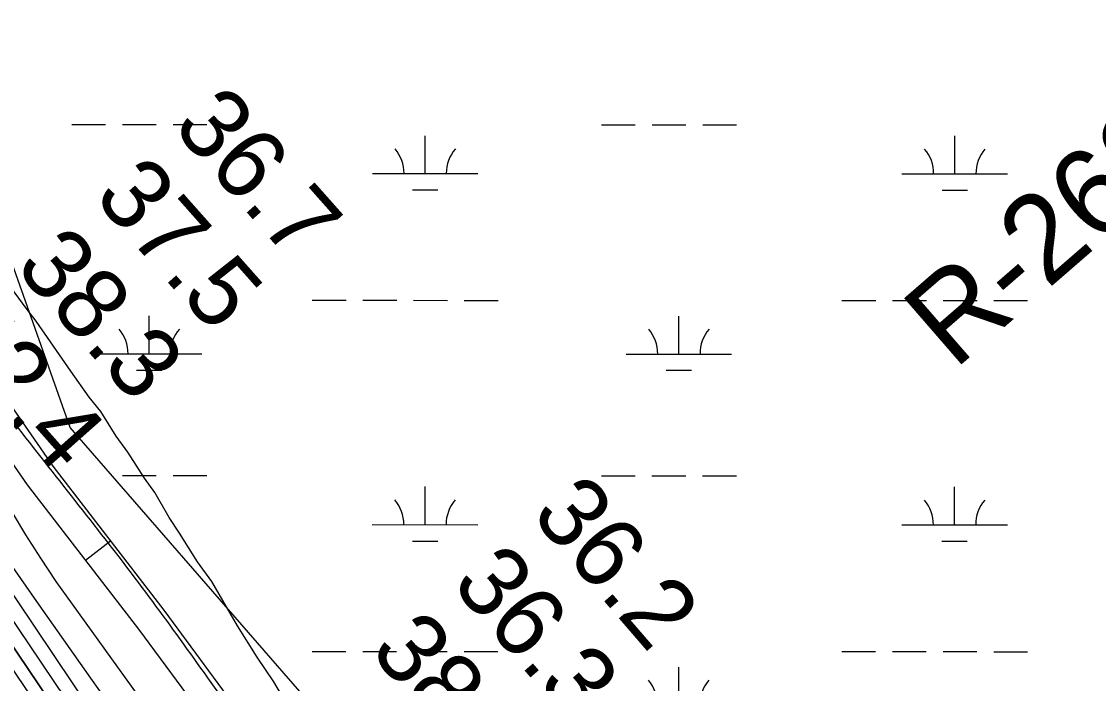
# Model space of a CAD drawing. Extents: x 3245246 to 3283090, y 806824 to 832173.
# Drawn here: x 3271110 to 3272131, y 818709 to 819337 of the extents above; entities that cross this region are included whole.
import ezdxf

# ---------------------------------------------------------------- set-up
doc = ezdxf.new("R2010")
doc.units = 0
for name, color, linetype in [('V-RIVR-EDGE', 7, 'Continuous'), ('V-RIVR-RANG', 7, 'Continuous'), ('V-RIVR-RANG-IDEN', 7, 'Continuous'), ('V-ROAD-CNTR', 7, 'Continuous'), ('V-SITE-VEGE', 7, 'Continuous'), ('V-TOPO-DPTH', 7, 'Continuous'), ('V-TOPO-MAJR', 7, 'Continuous'), ('V-TOPO-MINR', 7, 'Continuous'), ('V-WETL-SWMP', 7, 'Continuous')]:
    doc.layers.add(name, color=color, linetype=linetype)

msp = doc.modelspace()

# ---------------------------------------------------------------- linework, layer by layer
at = {"layer": 'V-RIVR-EDGE'}
msp.add_lwpolyline([(3271868.9, 817447.8), (3271827.3, 817523.9), (3271794.9, 817582.7), (3271758.1, 817642.3), (3271719.1, 817722), (3271675.9, 817805.6), (3271635.2, 817876.9), (3271592.8, 817949.2), (3271545.2, 818027.1), (3271515.3, 818083.3), (3271492.8, 818117.7), (3271450, 818196), (3271394.6, 818304.8), (3271353.9, 818371.4), (3271319.2, 818418), (3271263.8, 818490.8), (3271202.7, 818577), (3271167.2, 818635.3), (3271126.5, 818687.1), (3271077.1, 818759.4)], dxfattribs=at)
at = {"layer": 'V-ROAD-CNTR'}
msp.add_line((3271194.8, 818844.3), (3271171.1, 818825.9), dxfattribs=at)
for points in [[(3271064.1, 819024.8), (3271140, 818915.3), (3271245.4, 818778.8), (3271347.7, 818639.8), (3271388.7, 818586.7), (3271459.4, 818488.5), (3271542.7, 818362.2), (3271643.5, 818215.2), (3271684.3, 818149.7), (3271719.7, 818083.4), (3271818.5, 817920.1), (3271932.2, 817709), (3272032.9, 817504.5), (3272117.1, 817317.1)], [(3271039.3, 819008), (3271115.8, 818897.6), (3271221.4, 818760.8), (3271323.8, 818621.8), (3271364.7, 818568.8), (3271434.7, 818471.4), (3271517.8, 818345.5), (3271618.4, 818198.8), (3271658.3, 818134.7), (3271693.6, 818068.6), (3271792.5, 817905.2), (3271905.5, 817695.2), (3272005.7, 817491.7), (3272089.6, 817305.1)]]:
    msp.add_lwpolyline(points, dxfattribs=at)
for points in [[(3268555, 824466.2), (3268928.1, 824288.4), (3269383.1, 824061.9), (3269668.7, 823890.1), (3270076.6, 823640.1), (3270419.3, 823451), (3270842, 823197.9), (3271162.2, 823029.4), (3271548.3, 822792.5), (3271898.4, 822578.4), (3272236.9, 822400.3), (3272509.8, 822239.3), (3272743.9, 822091.3), (3273013.6, 821941.1), (3273341, 821721.2), (3273731.8, 821490.1), (3274189.2, 821175), (3274593.6, 820901.2), (3274916.7, 820684.3), (3275373.2, 820360), (3275676.6, 820161), (3275802.4, 820045.1), (3275896.2, 819928), (3275965.2, 819818.6), (3276015.1, 819699.5), (3276044.4, 819586.7), (3276100.5, 819413), (3276190.9, 819208.3), (3276292.5, 819051.8), (3276415.5, 818926.3), (3276568.2, 818833.9), (3276716.2, 818768.8), (3276924.8, 818729), (3277119.9, 818725), (3277260.8, 818758.2)], [(3265843.1, 823432.9), (3265859, 823417.1), (3265884.4, 823393.5), (3265921.6, 823385.9), (3265988.6, 823351.1), (3266047.2, 823332.3), (3266110.9, 823317.7), (3266174.6, 823302.5), (3266237.9, 823256.1), (3266319, 823213.7), (3266446.2, 823144), (3266598.2, 823070.2), (3266698.3, 823024.2), (3266809.8, 822977.5), (3266902.8, 822954.7), (3266981.5, 822929.4), (3267047, 822922.9), (3267126.7, 822927), (3267196.8, 822934.5), (3267240.8, 822931.2), (3267315.5, 822929), (3267389.5, 822902.9), (3267472.5, 822855.3), (3267548.2, 822799.1), (3267673.2, 822703.2), (3267729.5, 822659.2), (3267800.8, 822580), (3267841.6, 822514.8), (3267890.4, 822443.6), (3267961.5, 822390.3), (3268026.2, 822347.9), (3268097.5, 822313.7), (3268226.8, 822221.5), (3268328.9, 822136.2), (3268438, 822030.2), (3268539.6, 821913.7), (3268611.4, 821855), (3268669.7, 821833), (3268741.6, 821835.2), (3268781, 821862.3), (3268824.2, 821916.6), (3268873.1, 822006.3), (3268932.5, 822098.1), (3268972.1, 822145.5), (3269019.4, 822162), (3269056, 822158.3), (3269086.7, 822138.7), (3269215.7, 821995.6), (3269467.1, 821682.5), (3269665, 821425.3), (3269890.2, 821132.3), (3269935.6, 821060.8), (3269937.8, 820947), (3269911.9, 820878.4), (3269882.4, 820803.4), (3269850.4, 820754.7), (3269820.8, 820702.9), (3269847.5, 820661.4), (3269995.3, 820504.9), (3270135.1, 820342.3), (3270215.8, 820249.2), (3270280.9, 820161.5), (3270409.8, 819983.2), (3270585.2, 819734.7), (3270723.1, 819531.2), (3270847.8, 819342.2), (3270941.2, 819194.9), (3271024.2, 819065), (3271103.7, 818956), (3271217.9, 818809.2), (3271322.1, 818665), (3271450.9, 818481.1), (3271547.8, 818329.9), (3271656.2, 818159), (3271778.9, 817965.4), (3271939, 817707.5), (3272036.6, 817466.5), (3272126.7, 817285.3), (3272211.9, 817051.1), (3272318, 816867.5), (3272429.4, 816683.2), (3272508.6, 816556.2), (3272571.6, 816398.7), (3272670.4, 816197), (3272779.9, 816022.9), (3272872.1, 815803.2), (3272964.7, 815556.6)]]:
    msp.add_spline(points, degree=3, dxfattribs=at)
at = {"layer": 'V-SITE-VEGE'}
for p, q in [((3271115.7, 819063.7), (3271091.2, 819097.2)), ((3271124.3, 819052.6), (3271115.7, 819063.7)), ((3271157.3, 819005.5), (3271124.3, 819052.6)), ((3271174.5, 818980.7), (3271157.3, 819005.5)), ((3271185.5, 818967.1), (3271174.5, 818980.7)), ((3271200.2, 818943.6), (3271185.5, 818967.1)), ((3271211.2, 818928.7), (3271200.2, 818943.6)), ((3271227.1, 818903.9), (3271211.2, 818928.7)), ((3271236.9, 818890.3), (3271227.1, 818903.9)), ((3271250.4, 818866.8), (3271236.9, 818890.3)), ((3271260.2, 818851.9), (3271250.4, 818866.8)), ((3271277.3, 818824.7), (3271260.2, 818851.9)), ((3271290.8, 818806.1), (3271277.3, 818824.7)), ((3271315.2, 818764), (3271290.8, 818806.1)), ((3271333.6, 818734.3), (3271315.2, 818764)), ((3271349.5, 818710.8), (3271333.6, 818734.3)), ((3271370.3, 818676.1), (3271349.5, 818710.8))]:
    msp.add_line(p, q, dxfattribs=at)
at = {"layer": 'V-TOPO-DPTH'}
msp.add_lwpolyline([(3271047.6, 818825.4), (3271165.9, 818650)], dxfattribs=at)
at = {"layer": 'V-TOPO-MAJR'}
msp.add_lwpolyline([(3271201.8, 818678.4), (3271176, 818714.5), (3271150.4, 818750.7), (3271124.9, 818787.1), (3271099.6, 818823.5)], dxfattribs=at)
at = {"layer": 'V-TOPO-MINR'}
for points in [[(3271932, 817460.9), (3271898.4, 817529.4), (3271864.1, 817597.5), (3271788.4, 817744.6), (3271783.7, 817753.9), (3271778.9, 817763.1), (3271774, 817772.4), (3271769.2, 817781.6), (3271768.1, 817783.6), (3271763.7, 817791.8), (3271759.2, 817799.9), (3271754.6, 817807.9), (3271749.8, 817815.8), (3271743.8, 817825.6), (3271742, 817828.6), (3271740.1, 817831.6), (3271738.2, 817834.6), (3271736.2, 817837.5), (3271317.5, 818473.1), (3271052.8, 818867.2)], [(3271326.6, 818551.3), (3271158.6, 818784.5), (3271143.4, 818806.1), (3271128.7, 818828.1), (3271114.6, 818850.4), (3271100.9, 818873)], [(3271242.7, 818560.5), (3271050.2, 818846.5)], [(3271165.9, 818650), (3271047.6, 818825.4)]]:
    msp.add_lwpolyline(points, dxfattribs=at)
at = {"layer": 'V-WETL-SWMP'}
for p, q in [((3271158.1, 819239.1), (3271190.1, 819239.1)), ((3271206.1, 819239.1), (3271238.1, 819239.1)), ((3271254.1, 819239.1), (3271286.1, 819239)), ((3271660, 819238.9), (3271692, 819238.9)), ((3271708, 819238.9), (3271740, 819238.8)), ((3271756, 819238.8), (3271788, 819238.8)), ((3271492.9, 819192.5), (3271492.9, 819228.5)), ((3271994.8, 819192.3), (3271994.8, 819228.3)), ((3271442.9, 819192.5), (3271542.9, 819192.5)), ((3271944.8, 819192.3), (3272044.8, 819192.3)), ((3271480.9, 819177.1), (3271504.9, 819177.1)), ((3271982.8, 819176.9), (3272006.8, 819176.9)), ((3271386, 819072.5), (3271418, 819072.5)), ((3271434, 819072.5), (3271466, 819072.5)), ((3271482, 819072.5), (3271514, 819072.4)), ((3271530, 819072.4), (3271562, 819072.4)), ((3271887.9, 819072.3), (3271919.9, 819072.3)), ((3271935.9, 819072.3), (3271967.9, 819072.2)), ((3271983.9, 819072.2), (3272015.9, 819072.2)), ((3272031.9, 819072.2), (3272063.9, 819072.2)), ((3271231.4, 819021.8), (3271231.4, 819057.8)), ((3271733.3, 819021.6), (3271733.3, 819057.6)), ((3271181.4, 819021.8), (3271281.4, 819021.8)), ((3271683.3, 819021.6), (3271783.3, 819021.6)), ((3271219.4, 819006.4), (3271243.4, 819006.4)), ((3271721.3, 819006.2), (3271745.3, 819006.2)), ((3271206, 818906.4), (3271238, 818906.4)), ((3271254, 818906.4), (3271286, 818906.4)), ((3271659.9, 818906.2), (3271691.9, 818906.2)), ((3271707.9, 818906.2), (3271739.9, 818906.2)), ((3271755.9, 818906.2), (3271787.9, 818906.2)), ((3271492.8, 818859.9), (3271492.8, 818895.9)), ((3271994.7, 818859.6), (3271994.7, 818895.6)), ((3271442.8, 818859.9), (3271542.8, 818859.8)), ((3271944.7, 818859.7), (3272044.7, 818859.6)), ((3271480.8, 818844.4), (3271504.8, 818844.4)), ((3271982.7, 818844.2), (3272006.7, 818844.2)), ((3271385.9, 818739.8), (3271417.9, 818739.8)), ((3271433.9, 818739.8), (3271465.9, 818739.8)), ((3271481.9, 818739.8), (3271513.9, 818739.8)), ((3271529.9, 818739.8), (3271561.9, 818739.8)), ((3271887.8, 818739.6), (3271919.8, 818739.6)), ((3271935.8, 818739.6), (3271967.8, 818739.6)), ((3271983.8, 818739.6), (3272015.8, 818739.6)), ((3272031.8, 818739.5), (3272063.8, 818739.5)), ((3271733.2, 818688.9), (3271733.2, 818724.9))]:
    msp.add_line(p, q, dxfattribs=at)
msp.add_lwpolyline([(3274649.9, 815540), (3274471.4, 815493), (3274246, 815624.6), (3274030, 815812.6), (3273814.1, 816028.8), (3273598.1, 816216.8), (3273457.2, 816329.5), (3273250.6, 816395.3), (3273119.1, 816442.3), (3272959.5, 816508.1), (3272884.3, 816545.7), (3272659, 816602.1), (3272536.9, 816733.7), (3272320.9, 817034.5), (3272095.5, 817466.8), (3271926.5, 817824), (3271663.5, 818247), (3271475.7, 818585.3), (3271156.4, 818951.9), (3271053.1, 819243.2)], dxfattribs=at)
for centre, start, end in [((3271437.7, 819193), 359.2032, 40.7468), ((3271548.2, 819193), 139.2032, 180.7468), ((3271939.6, 819192.8), 359.2032, 40.7468), ((3272050.1, 819192.8), 139.2032, 180.7468), ((3271176.2, 819022.3), 359.2032, 40.7468), ((3271286.7, 819022.3), 139.2032, 180.7468), ((3271678.1, 819022.1), 359.2032, 40.7468), ((3271788.6, 819022.1), 139.2032, 180.7468), ((3271437.5, 818860.4), 359.2032, 40.7468), ((3271548, 818860.3), 139.2032, 180.7468), ((3271939.4, 818860.1), 359.2032, 40.7468), ((3272049.9, 818860.1), 139.2032, 180.7468), ((3271677.9, 818689.4), 359.2032, 40.7468), ((3271788.4, 818689.4), 139.2032, 180.7468)]:
    msp.add_arc(centre, 35.2, start, end, dxfattribs=at)

# ---------------------------------------------------------------- texts
at = {"layer": 'V-RIVR-RANG'}
for s, rotation, p in [('36.7', 311.5383, (3271252.4, 819236.4)), ('37.5', 311.5383, (3271177.7, 819169.9)), ('38.3', 311.5383, (3271103, 819103.4)), ('42.4', 311.5383, (3271028.3, 819037)), ('36.2', 310.8083, (3271592.2, 818868.8)), ('36.3', 310.8083, (3271516.7, 818803.2)), ('38.0', 310.8083, (3271439.3, 818739.9))]:
    msp.add_text(s, height=67, rotation=rotation, dxfattribs=at).set_placement(p)
at = {"layer": 'V-RIVR-RANG-IDEN'}
msp.add_text('R-262.5', height=83, rotation=40.9454, dxfattribs=at).set_placement((3271994.3, 819005.8))

doc.saveas('drawing.dxf')
